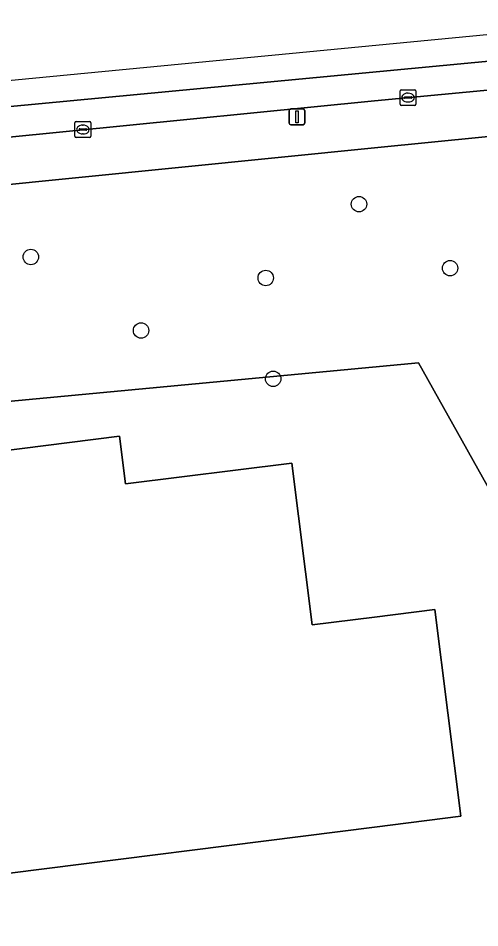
# Model space of a CAD drawing. Extents: x 161772 to 163126, y 383092 to 383917.
# Drawn here: x 162977.4 to 163006.7, y 383856.9 to 383914.6 of the extents above; entities that cross this region are included whole.
import ezdxf

# ---------------------------------------------------------------- set-up
doc = ezdxf.new("R2010")
doc.units = 0
for name, color, linetype in [('IMGEO_Boom', 7, 'Continuous'), ('IMGEO_Erf', 7, 'Continuous'), ('IMGEO_Kolk', 7, 'Continuous'), ('IMGEO_Lichtmast', 7, 'Continuous'), ('IMGEO_Loofbos', 7, 'Continuous'), ('IMGEO_Pand', 7, 'Continuous'), ('IMGEO_Rijbaan_lokaal_gesloten', 7, 'Continuous'), ('IMGEO_Voetpad_open', 7, 'Continuous')]:
    doc.layers.add(name, color=color, linetype=linetype)

msp = doc.modelspace()

# ---------------------------------------------------------------- linework, layer by layer
at = {"layer": 'IMGEO_Boom'}
for centre in [(162999.012, 383902.827), (162978.192, 383899.481), (163004.792, 383898.768), (162993.092, 383898.148), (162985.184, 383894.821), (162993.565, 383891.757)]:
    msp.add_circle(centre, 0.489, dxfattribs=at)
at = {"layer": 'IMGEO_Erf'}
msp.add_lwpolyline([(163023.091, 383856.517), (163002.777, 383892.764), (162975.595, 383890.208), (162966.03, 383889.308), (162966.488, 383885.942), (162975.939, 383887.129), (162983.819, 383888.118), (162984.199, 383885.089), (162994.758, 383886.414), (162996.046, 383876.159), (163000, 383876.647), (163003.83, 383877.119), (163005.474, 383864.017), (163000, 383863.329), (162974.485, 383860.123), (162973.022, 383871.776), (162973.388, 383871.822), (162972.576, 383878.296), (162967.121, 383877.611), (162967.941, 383871.022), (162970.652, 383849.937)], dxfattribs=at)
at = {"layer": 'IMGEO_Kolk'}
for p, q in [((163001.621, 383909.16), (163001.621, 383910.012)), ((163001.696, 383910.086), (163002.548, 383910.086)), ((163001.923, 383909.629), (163002.321, 383909.629)), ((163002.109, 383909.866), (163002.134, 383909.866)), ((163002.622, 383910.012), (163002.622, 383909.16)), ((163002.548, 383909.086), (163001.696, 383909.086)), ((163001.88, 383909.58), (163001.88, 383909.592)), ((163002.318, 383909.543), (163001.92, 383909.543)), ((163002.132, 383909.306), (163002.107, 383909.306)), ((163002.364, 383909.592), (163002.364, 383909.58)), ((162980.99, 383907.135), (162980.99, 383907.987)), ((162981.065, 383908.061), (162981.917, 383908.061)), ((162981.991, 383907.987), (162981.991, 383907.135)), ((162981.249, 383907.555), (162981.249, 383907.567)), ((162981.687, 383907.518), (162981.289, 383907.518)), ((162981.292, 383907.604), (162981.69, 383907.604)), ((162981.478, 383907.841), (162981.503, 383907.841)), ((162981.733, 383907.567), (162981.733, 383907.555)), ((162981.917, 383907.061), (162981.065, 383907.061)), ((162981.501, 383907.281), (162981.476, 383907.281))]:
    msp.add_line(p, q, dxfattribs=at)
for points in [[(163001.621, 383909.16), (163001.621, 383910.012)], [(163001.696, 383910.086), (163002.548, 383910.086)], [(163002.622, 383910.012), (163002.622, 383909.16)], [(163002.548, 383909.086), (163001.696, 383909.086)], [(162980.99, 383907.135), (162980.99, 383907.987)], [(162981.065, 383908.061), (162981.917, 383908.061)], [(162981.991, 383907.987), (162981.991, 383907.135)], [(162981.917, 383907.061), (162981.065, 383907.061)]]:
    msp.add_lwpolyline(points, dxfattribs=at)
for centre, radius, start, end in [((163001.698, 383910.01), 0.0765, 91.55205, 178.44795), ((163001.698, 383910.01), 0.0765, 91.55205, 178.44795), ((163001.92, 383909.589), 0.0403, 85.87752, 175.75265), ((163002.325, 383909.591), 0.0386, 1.73085, 96.63898), ((163002.546, 383910.01), 0.0765, 1.55205, 88.44795), ((163002.546, 383910.01), 0.0765, 1.55205, 88.44795), ((163001.698, 383909.162), 0.0765, 181.55205, 268.44795), ((163001.698, 383909.162), 0.0765, 181.55205, 268.44795), ((163001.917, 383909.579), 0.0366, 178.93798, 274.71019), ((163002.321, 383909.586), 0.043, 264.86636, 352.45326), ((163002.546, 383909.162), 0.0765, 271.55205, 358.44795), ((163002.546, 383909.162), 0.0765, 271.55205, 358.44795), ((162981.067, 383907.985), 0.0765, 91.55205, 178.44795), ((162981.067, 383907.985), 0.0765, 91.55205, 178.44795), ((162981.915, 383907.985), 0.0765, 1.55205, 88.44795), ((162981.915, 383907.985), 0.0765, 1.55205, 88.44795), ((162981.289, 383907.564), 0.0403, 85.87752, 175.75265), ((162981.286, 383907.554), 0.0366, 178.93798, 274.71019), ((162981.69, 383907.561), 0.043, 264.86636, 352.45326), ((162981.694, 383907.566), 0.0386, 1.73085, 96.63898), ((162981.067, 383907.137), 0.0765, 181.55205, 268.44795), ((162981.067, 383907.137), 0.0765, 181.55205, 268.44795), ((162981.915, 383907.137), 0.0765, 271.55205, 358.44795), ((162981.915, 383907.137), 0.0765, 271.55205, 358.44795)]:
    msp.add_arc(centre, radius, start, end, dxfattribs=at)
for centre, major_axis, ratio, start_param, end_param in [((163002.108, 383909.586), (-0.387, 0.002), 0.722429, 4.712389, 7.853982), ((163002.133, 383909.586), (-0.39, 0.002), 0.717154, 1.570796, 4.712389), ((162981.477, 383907.561), (-0.387, 0.002), 0.722429, 4.712389, 7.853982), ((162981.502, 383907.561), (-0.39, 0.002), 0.717154, 1.570796, 4.712389)]:
    msp.add_ellipse(centre, major_axis=major_axis, ratio=ratio, start_param=start_param, end_param=end_param, dxfattribs=at)
at = {"layer": 'IMGEO_Lichtmast'}
for p, q in [((162994.577, 383907.965), (162994.577, 383908.765)), ((162994.577, 383908.765), (162994.577, 383907.965)), ((162994.677, 383908.865), (162995.467, 383908.865)), ((162995.467, 383908.865), (162994.677, 383908.865)), ((162995.567, 383908.765), (162995.567, 383907.965)), ((162995.567, 383907.965), (162995.567, 383908.765)), ((162995.467, 383907.865), (162994.677, 383907.865)), ((162994.677, 383907.865), (162995.467, 383907.865))]:
    msp.add_line(p, q, dxfattribs=at)
msp.add_lwpolyline([(162994.997, 383908.74), (162995.147, 383908.74), (162995.147, 383907.99), (162994.997, 383907.99), (162994.997, 383908.74)], dxfattribs=at)
for centre, start, end in [((162994.677, 383908.765), 90, 180), ((162994.677, 383908.765), 90, 180), ((162995.467, 383908.765), 0, 90), ((162995.467, 383908.765), 360, 90), ((162994.677, 383907.965), 180, 270), ((162994.677, 383907.965), 180, 270), ((162995.467, 383907.965), 270, 0), ((162995.467, 383907.965), 270, 0)]:
    msp.add_arc(centre, 0.1, start, end, dxfattribs=at)
at = {"layer": 'IMGEO_Loofbos'}
msp.add_lwpolyline([(162966.082, 383885.891), (162966.488, 383885.942), (162966.03, 383889.308), (162975.595, 383890.208), (163002.777, 383892.764), (163023.091, 383856.517), (163029.33, 383845.982), (163025.783, 383853.524), (163019.19, 383883.816), (163014.091, 383907.444), (163014.029, 383907.801), (163000, 383906.398), (162962.461, 383902.643), (162961.796, 383888.15), (162965.776, 383888.684)], close=True, dxfattribs=at)
at = {"layer": 'IMGEO_Pand'}
msp.add_lwpolyline([(162973.022, 383871.776), (162974.485, 383860.123), (163000, 383863.329), (163005.474, 383864.017), (163003.83, 383877.119), (163000, 383876.647), (162996.046, 383876.159), (162994.758, 383886.414), (162984.199, 383885.089), (162983.819, 383888.118), (162975.939, 383887.129), (162966.488, 383885.942), (162966.082, 383885.891), (162967.121, 383877.611), (162972.576, 383878.296), (162973.388, 383871.822)], close=True, dxfattribs=at)
at = {"layer": 'IMGEO_Rijbaan_lokaal_gesloten'}
msp.add_lwpolyline([(163018.11, 383914.62), (162939.758, 383907.106), (162878.376, 383901.219), (162840.215, 383897.073), (162840.409, 383895.593), (162847.736, 383896.389), (162876.655, 383899.531), (163018.868, 383912.99), (163018.11, 383914.62)], dxfattribs=at)
msp.add_lwpolyline([(162959.548, 383905.351), (162960.839, 383905.489), (163000, 383909.379), (163019.686, 383911.231), (163018.868, 383912.99), (162876.655, 383899.531), (162876.87, 383897.585), (162887.333, 383898.552), (162898.145, 383899.565), (162905.573, 383900.285), (162908.257, 383900.545), (162918.149, 383901.525), (162925.222, 383902.199), (162928.757, 383902.533)], close=True, dxfattribs=at)
at = {"layer": 'IMGEO_Voetpad_open'}
for points in [[(163000, 383906.398), (163014.029, 383907.801), (163014.091, 383907.444), (163021.142, 383908.099), (163020.977, 383908.453), (163019.686, 383911.231), (163000, 383909.379), (162960.839, 383905.489), (162959.548, 383905.351)], [(162954.44, 383903.281), (162961.145, 383902.513), (162962.461, 383902.643), (163000, 383906.398)]]:
    msp.add_lwpolyline(points, dxfattribs=at)

doc.saveas('drawing.dxf')
